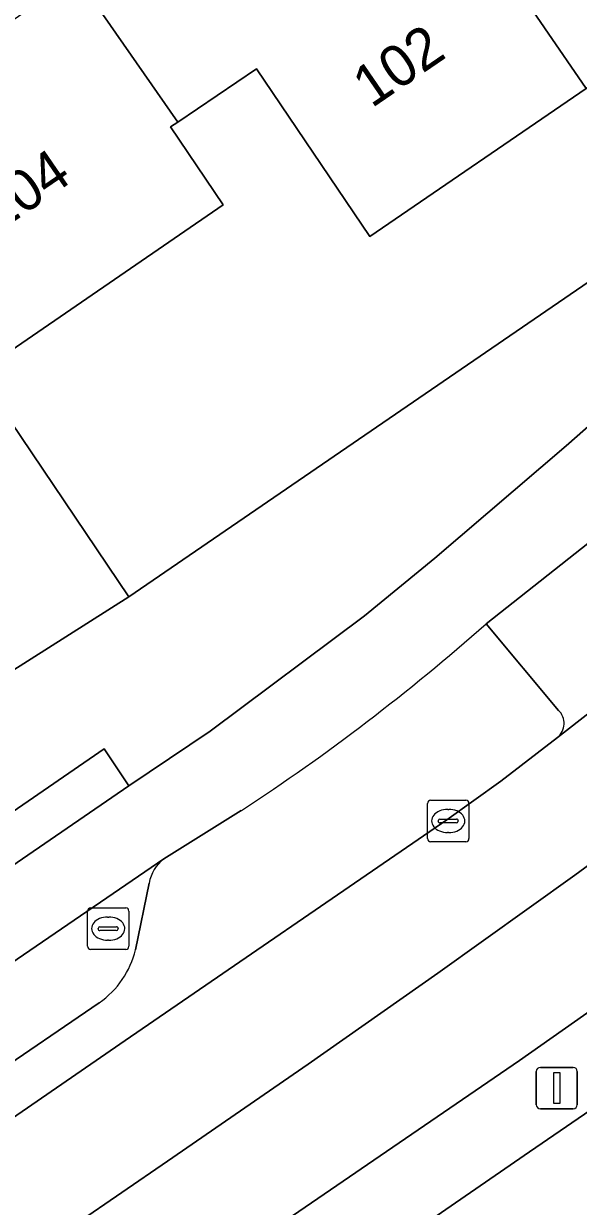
# Model space of a CAD drawing. Extents: x 157445 to 158888, y 383061 to 384688.
# Drawn here: x 158280.23 to 158293.61, y 383435.87 to 383464.42 of the extents above; entities that cross this region are included whole.
import ezdxf

# ---------------------------------------------------------------- set-up
doc = ezdxf.new("R2010")
doc.units = 0
for name, color, linetype in [('IMGEO_Berm_groen', 7, 'Continuous'), ('IMGEO_Erf', 7, 'Continuous'), ('IMGEO_Fietspad_gesloten', 7, 'Continuous'), ('IMGEO_Groenvoorziening', 7, 'Continuous'), ('IMGEO_Haag', 7, 'Continuous'), ('IMGEO_Kolk', 7, 'Continuous'), ('IMGEO_Lichtmast', 7, 'Continuous'), ('IMGEO_OVBaan_gesloten', 7, 'Continuous'), ('IMGEO_Pand', 7, 'Continuous'), ('IMGEO_Pand_nummerreeks', 7, 'Continuous'), ('IMGEO_Rijbaan_lokaal_open', 7, 'Continuous'), ('IMGEO_Rijbaan_regionaal_gesloten', 7, 'Continuous'), ('IMGEO_Rioolput', 7, 'Continuous'), ('IMGEO_Voetpad_open', 7, 'Continuous')]:
    doc.layers.add(name, color=color, linetype=linetype)

msp = doc.modelspace()

# ---------------------------------------------------------------- linework, layer by layer
at = {"layer": 'IMGEO_Berm_groen'}
msp.add_lwpolyline([(158221.925, 383388.892), (158288.761, 383434.651), (158292.434, 383437.186), (158297.742, 383440.818), (158298.869, 383441.589), (158297.72, 383443.271), (158292.199, 383439.39), (158253.351, 383412.794), (158220.288, 383390.177), (158147.587, 383340.38), (158131.044, 383329.063), (158130.63, 383328.78), (158121.696, 383323.264), (158114.538, 383319.21), (158116.355, 383316.875), (158118.236, 383318.161), (158122.571, 383321.116), (158122.69, 383320.962), (158147.648, 383338.001)], close=True, dxfattribs=at)
at = {"layer": 'IMGEO_Erf'}
msp.add_lwpolyline([(158298.849, 383466.306), (158293.804, 383462.853), (158288.586, 383459.281), (158285.848, 383463.322), (158283.951, 383462.04), (158283.776, 383461.922), (158285.046, 383460.04), (158279.13, 383455.982), (158282.772, 383450.584), (158305.974, 383466.499)], dxfattribs=at)
at = {"layer": 'IMGEO_Fietspad_gesloten'}
for points in [[(158313.544, 383468.837), (158299.555, 383459.239), (158294.595, 383455.342), (158293.325, 383454.222), (158290.156, 383451.51), (158288.457, 383450.118), (158284.731, 383447.338), (158282.771, 383446.021), (158275.325, 383440.907), (158268.575, 383436.39), (158265.469, 383434.255), (158264.364, 383433.502), (158243.266, 383419.033)], [(158291.388, 383449.927), (158294.189, 383452.145), (158294.608, 383452.484)], [(158187.266, 383378.304), (158283.613, 383444.253), (158285.485, 383445.421)]]:
    msp.add_lwpolyline(points, dxfattribs=at)
msp.add_arc((158257.379, 383488.36), 51.32, 303.2068, 311.5051, dxfattribs=at)
at = {"layer": 'IMGEO_Groenvoorziening'}
for points in [[(158293.14, 383447.84), (158291.388, 383449.927)], [(158248.84, 383416.701), (158278.53, 383437.014), (158282.685, 383439.867), (158290.446, 383445.197), (158291.741, 383446.132), (158293.116, 383447.183)], [(158285.485, 383445.421), (158283.613, 383444.253)], [(158283.26, 383443.671), (158282.932, 383442.061)], [(158282.059, 383440.783), (158279.382, 383438.959), (158267.42, 383430.778), (158253.835, 383421.451)]]:
    msp.add_lwpolyline(points, dxfattribs=at)
for centre, radius, start, end in [((158257.379, 383488.36), 51.32, 303.2068, 311.5051), ((158292.819, 383447.523), 0.451, 311.15, 44.6659), ((158284.187, 383443.507), 0.941, 127.5559, 169.9681), ((158280.815, 383442.57), 2.178, 304.846, 346.4802)]:
    msp.add_arc(centre, radius, start, end, dxfattribs=at)
at = {"layer": 'IMGEO_Haag'}
for points in [[(158293.14, 383447.84), (158291.388, 383449.927)], [(158278.53, 383437.014), (158282.685, 383439.867), (158290.446, 383445.197), (158291.741, 383446.132), (158293.116, 383447.183)], [(158285.485, 383445.421), (158283.613, 383444.253)], [(158283.26, 383443.671), (158282.932, 383442.061)], [(158282.059, 383440.783), (158279.382, 383438.959), (158267.42, 383430.778), (158253.835, 383421.451)]]:
    msp.add_lwpolyline(points, dxfattribs=at)
for centre, radius, start, end in [((158257.379, 383488.36), 51.32, 303.2068, 311.5051), ((158292.819, 383447.523), 0.451, 311.15, 44.6659), ((158284.187, 383443.507), 0.941, 127.5559, 169.9681), ((158280.815, 383442.57), 2.178, 304.846, 346.4802)]:
    msp.add_arc(centre, radius, start, end, dxfattribs=at)
at = {"layer": 'IMGEO_Kolk'}
for p, q in [((158290.05, 383445.669), (158290.902, 383445.669)), ((158289.975, 383444.743), (158289.975, 383445.595)), ((158290.463, 383445.449), (158290.488, 383445.449)), ((158290.976, 383445.595), (158290.976, 383444.743)), ((158290.234, 383445.163), (158290.234, 383445.175)), ((158290.672, 383445.126), (158290.274, 383445.126)), ((158290.277, 383445.212), (158290.675, 383445.212)), ((158290.718, 383445.175), (158290.718, 383445.163)), ((158290.486, 383444.889), (158290.461, 383444.889)), ((158290.902, 383444.669), (158290.05, 383444.669))]:
    msp.add_line(p, q, dxfattribs=at)
for points in [[(158290.05, 383445.669), (158290.902, 383445.669)], [(158289.975, 383444.743), (158289.975, 383445.595)], [(158290.976, 383445.595), (158290.976, 383444.743)], [(158290.902, 383444.669), (158290.05, 383444.669)]]:
    msp.add_lwpolyline(points, dxfattribs=at)
for centre, radius, start, end in [((158290.052, 383445.593), 0.0765, 91.552, 178.448), ((158290.052, 383445.593), 0.0765, 91.552, 178.448), ((158290.9, 383445.593), 0.0765, 1.552, 88.448), ((158290.9, 383445.593), 0.0765, 1.552, 88.448), ((158290.274, 383445.172), 0.0403, 85.8775, 175.7526), ((158290.271, 383445.162), 0.0366, 178.938, 274.7102), ((158290.675, 383445.169), 0.043, 264.8664, 352.4533), ((158290.679, 383445.174), 0.0386, 1.7309, 96.639), ((158290.052, 383444.745), 0.0765, 181.552, 268.448), ((158290.052, 383444.745), 0.0765, 181.552, 268.448), ((158290.9, 383444.745), 0.0765, 271.552, 358.448), ((158290.9, 383444.745), 0.0765, 271.552, 358.448)]:
    msp.add_arc(centre, radius, start, end, dxfattribs=at)
for centre, major_axis, ratio, start_param, end_param in [((158290.462, 383445.169), (-0.387, 0.002), 0.722429, 4.712389, 7.853982), ((158290.487, 383445.169), (-0.39, 0.002), 0.717154, 1.570796, 4.712389)]:
    msp.add_ellipse(centre, major_axis=major_axis, ratio=ratio, start_param=start_param, end_param=end_param, dxfattribs=at)
at = {"layer": 'IMGEO_Lichtmast'}
for p, q in [((158292.6, 383438.321), (158292.6, 383439.121)), ((158292.6, 383439.121), (158292.6, 383438.321)), ((158292.7, 383439.221), (158293.49, 383439.221)), ((158293.49, 383439.221), (158292.7, 383439.221)), ((158293.59, 383439.121), (158293.59, 383438.321)), ((158293.59, 383438.321), (158293.59, 383439.121)), ((158293.49, 383438.221), (158292.7, 383438.221)), ((158292.7, 383438.221), (158293.49, 383438.221))]:
    msp.add_line(p, q, dxfattribs=at)
msp.add_lwpolyline([(158293.02, 383439.096), (158293.17, 383439.096), (158293.17, 383438.346), (158293.02, 383438.346), (158293.02, 383439.096)], dxfattribs=at)
for centre, start, end in [((158292.7, 383439.121), 90, 180), ((158292.7, 383439.121), 90, 180), ((158293.49, 383439.121), 0, 90), ((158293.49, 383439.121), 360, 90), ((158292.7, 383438.321), 180, 270), ((158292.7, 383438.321), 180, 270), ((158293.49, 383438.321), 270, 0), ((158293.49, 383438.321), 270, 0)]:
    msp.add_arc(centre, 0.1, start, end, dxfattribs=at)
at = {"layer": 'IMGEO_OVBaan_gesloten'}
msp.add_lwpolyline([(158331.901, 383464.636), (158328.51, 383462.289), (158325.142, 383459.923), (158317.562, 383454.686), (158309.939, 383449.447), (158306.946, 383447.361), (158303.975, 383445.321), (158303.874, 383445.264), (158303.988, 383445.087), (158298.869, 383441.589), (158297.742, 383440.818), (158292.434, 383437.186), (158288.761, 383434.651), (158221.925, 383388.892)], dxfattribs=at)
at = {"layer": 'IMGEO_Pand'}
for points in [[(158287.769, 383471.645), (158293.804, 383462.853), (158298.849, 383466.306), (158292.814, 383475.098)], [(158287.769, 383471.645), (158282.587, 383468.099), (158283.743, 383466.406), (158281.829, 383465.098), (158283.951, 383462.04), (158285.848, 383463.322), (158288.586, 383459.281), (158293.804, 383462.853)], [(158283.951, 383462.04), (158281.829, 383465.098), (158281.679, 383464.995), (158281.371, 383465.45), (158279.159, 383463.956), (158277.323, 383466.636), (158275.923, 383465.677), (158273.585, 383464.075), (158275.404, 383461.42), (158279.13, 383455.982), (158285.046, 383460.04), (158283.776, 383461.922)]]:
    msp.add_lwpolyline(points, close=True, dxfattribs=at)
at = {"layer": 'IMGEO_Rijbaan_lokaal_open'}
for points in [[(158283.613, 383444.253), (158187.266, 383378.304)], [(158282.932, 383442.061), (158283.26, 383443.671)], [(158233.587, 383407.607), (158253.835, 383421.451), (158267.42, 383430.778), (158279.382, 383438.959), (158282.059, 383440.783)]]:
    msp.add_lwpolyline(points, dxfattribs=at)
for centre, radius, start, end in [((158284.187, 383443.507), 0.941, 127.5559, 169.9681), ((158280.815, 383442.57), 2.178, 304.846, 346.4802)]:
    msp.add_arc(centre, radius, start, end, dxfattribs=at)
at = {"layer": 'IMGEO_Rijbaan_regionaal_gesloten'}
for points in [[(158240.844, 383407.647), (158257.282, 383418.872), (158267.19, 383425.638), (158270.426, 383427.924), (158273.826, 383430.212), (158276.994, 383432.342), (158280.398, 383434.686), (158283.702, 383436.961), (158287.1, 383439.3), (158290.228, 383441.498), (158293.529, 383443.859), (158296.614, 383446.129), (158299.822, 383448.579), (158302.887, 383451.135), (158305.952, 383453.691), (158309.25, 383456.441), (158315.614, 383461.749), (158323.86, 383467.725)], [(158323.86, 383467.725), (158315.614, 383461.749), (158309.25, 383456.441), (158305.952, 383453.691), (158302.887, 383451.135), (158299.822, 383448.579), (158296.614, 383446.129), (158293.529, 383443.859), (158290.228, 383441.498), (158287.1, 383439.3), (158283.702, 383436.961), (158280.398, 383434.686), (158276.994, 383432.342), (158273.826, 383430.212), (158270.426, 383427.924), (158267.19, 383425.638), (158257.282, 383418.872), (158240.844, 383407.647)], [(158313.757, 383464.081), (158312.785, 383463.319), (158300.651, 383453.33), (158300.509, 383453.175), (158296.578, 383449.947), (158294.854, 383448.545), (158293.116, 383447.183), (158291.741, 383446.132), (158290.446, 383445.197), (158282.685, 383439.867), (158278.53, 383437.014), (158248.84, 383416.701)], [(158253.351, 383412.794), (158292.199, 383439.39), (158297.72, 383443.271), (158302.726, 383447.036), (158305.063, 383448.954), (158307.36, 383450.9), (158308.988, 383452.291)]]:
    msp.add_lwpolyline(points, dxfattribs=at)
at = {"layer": 'IMGEO_Rioolput'}
for p, q in [((158281.847, 383443.07), (158282.699, 383443.07)), ((158281.772, 383442.144), (158281.772, 383442.996)), ((158282.26, 383442.85), (158282.285, 383442.85)), ((158282.773, 383442.996), (158282.773, 383442.144)), ((158282.031, 383442.564), (158282.031, 383442.576)), ((158282.469, 383442.527), (158282.071, 383442.527)), ((158282.074, 383442.613), (158282.472, 383442.613)), ((158282.515, 383442.576), (158282.515, 383442.564)), ((158282.283, 383442.29), (158282.258, 383442.29)), ((158282.699, 383442.07), (158281.847, 383442.07))]:
    msp.add_line(p, q, dxfattribs=at)
for points in [[(158281.847, 383443.07), (158282.699, 383443.07)], [(158281.772, 383442.144), (158281.772, 383442.996)], [(158282.773, 383442.996), (158282.773, 383442.144)], [(158282.699, 383442.07), (158281.847, 383442.07)]]:
    msp.add_lwpolyline(points, dxfattribs=at)
for centre, radius, start, end in [((158281.849, 383442.994), 0.0765, 91.552, 178.448), ((158281.849, 383442.994), 0.0765, 91.552, 178.448), ((158282.697, 383442.994), 0.0765, 1.552, 88.448), ((158282.697, 383442.994), 0.0765, 1.552, 88.448), ((158282.071, 383442.573), 0.0403, 85.8775, 175.7526), ((158282.068, 383442.563), 0.0366, 178.938, 274.7102), ((158282.472, 383442.57), 0.043, 264.8664, 352.4533), ((158282.476, 383442.575), 0.0386, 1.7309, 96.639), ((158281.849, 383442.146), 0.0765, 181.552, 268.448), ((158281.849, 383442.146), 0.0765, 181.552, 268.448), ((158282.697, 383442.146), 0.0765, 271.552, 358.448), ((158282.697, 383442.146), 0.0765, 271.552, 358.448)]:
    msp.add_arc(centre, radius, start, end, dxfattribs=at)
for centre, major_axis, ratio, start_param, end_param in [((158282.259, 383442.57), (-0.387, 0.002), 0.722429, 4.712389, 7.853982), ((158282.284, 383442.57), (-0.39, 0.002), 0.717154, 1.570796, 4.712389)]:
    msp.add_ellipse(centre, major_axis=major_axis, ratio=ratio, start_param=start_param, end_param=end_param, dxfattribs=at)
at = {"layer": 'IMGEO_Voetpad_open'}
for points in [[(158276.3, 383451.789), (158278.532, 383448.573), (158278.889, 383448.114), (158282.772, 383450.584), (158279.13, 383455.982), (158275.404, 383461.42), (158273.585, 383464.075), (158266.135, 383475.301), (158264.491, 383477.795), (158264.125, 383477.532), (158263.225, 383478.825), (158261.869, 383479.658), (158248.726, 383498.787), (158247.855, 383500.055), (158210.918, 383553.818)], [(158305.974, 383466.499), (158282.772, 383450.584), (158278.889, 383448.114), (158276.032, 383446.18), (158274.704, 383441.767), (158282.179, 383446.908), (158282.771, 383446.021), (158284.731, 383447.338), (158288.457, 383450.118), (158290.156, 383451.51), (158293.325, 383454.222), (158294.595, 383455.342), (158299.555, 383459.239), (158313.544, 383468.837)], [(158295.927, 383450.044), (158294.189, 383452.145), (158291.388, 383449.927), (158293.14, 383447.84)], [(158293.116, 383447.183), (158294.854, 383448.545), (158296.578, 383449.947)]]:
    msp.add_lwpolyline(points, dxfattribs=at)
msp.add_lwpolyline([(158275.325, 383440.907), (158282.771, 383446.021), (158282.179, 383446.908), (158274.704, 383441.767)], close=True, dxfattribs=at)
msp.add_arc((158292.819, 383447.523), 0.451, 311.15, 44.6659, dxfattribs=at)

# ---------------------------------------------------------------- texts
at = {"layer": 'IMGEO_Pand_nummerreeks'}
for s, rotation, p in [('102', 34.3938, (158288.628, 383462.364)), ('104', 34.4462, (158279.601, 383459.361))]:
    msp.add_text(s, height=1, rotation=rotation, dxfattribs=at).set_placement(p)

doc.saveas('drawing.dxf')
